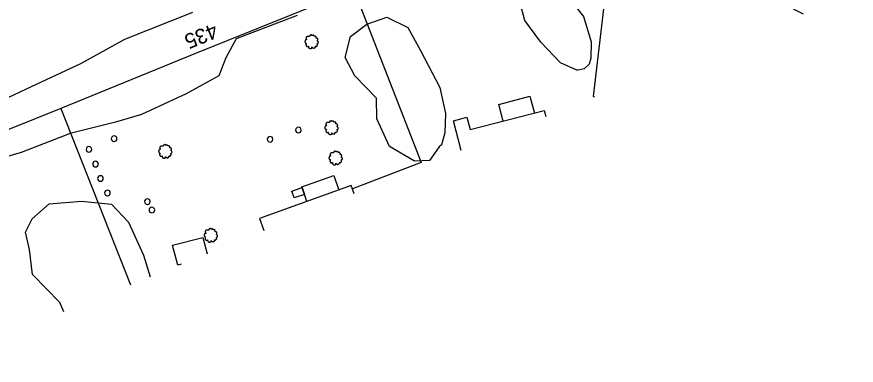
# Model space of a CAD drawing. Extents: x 1901471 to 1963503, y 756461 to 799997.
# Drawn here: x 1936245.4 to 1936691.1, y 775479.9 to 775665 of the extents above; entities that cross this region are included whole.
import ezdxf

# ---------------------------------------------------------------- set-up
doc = ezdxf.new("R2010")
doc.units = 0
for name, color, linetype in [('Default', 7, 'Continuous'), ('RD_EX_Bldg', 7, 'Continuous'), ('RD_EX_BldgApp', 7, 'Continuous'), ('RD_EX_Fence_Other', 7, 'Continuous'), ('RD_EX_Misc', 7, 'Continuous'), ('RD_EX_VEG', 7, 'Continuous'), ('RD_HC_TX_Sta50', 7, 'Continuous')]:
    doc.layers.add(name, color=color, linetype=linetype)

# ---------------------------------------------------------------- blocks, each defined once
blk = doc.blocks.new('POST')
at = {"layer": 'Default'}
for start, end in [(90, 270), (270, 90)]:
    blk.add_arc((0, 0), 0.127, start, end, dxfattribs=at)
blk = doc.blocks.new('T2')
at = {"layer": 'RD_EX_VEG'}
for points in [[(0.05, 7.21), (-0.25, 7.24), (-0.57, 7.14), (-0.82, 7.04), (-1.05, 6.96), (-1.27, 6.86), (-1.57, 6.69), (-1.8, 6.49), (-1.92, 6.24), (-1.97, 6.01), (-2.02, 5.74), (-2.02, 5.56), (-2.15, 5.54), (-2.3, 5.56), (-2.55, 5.64), (-2.8, 5.64), (-3.05, 5.64), (-3.4, 5.61), (-3.75, 5.61), (-4.02, 5.56), (-4.35, 5.51), (-4.72, 5.39), (-5.07, 5.26), (-5.37, 5.01), (-5.62, 4.54), (-5.75, 4.19), (-5.9, 3.94), (-5.75, 3.49), (-5.57, 3.14), (-5.55, 2.94), (-5.47, 2.52), (-5.37, 2.29), (-5.25, 2.09), (-5.32, 2.07), (-5.7, 2.02), (-6, 1.92), (-6.42, 1.69), (-6.64, 1.47), (-6.74, 1.14), (-6.77, 0.79), (-6.87, 0.59), (-6.94, 0.32), (-6.97, 0.24), (-7.02, -0.08), (-6.92, -0.53), (-6.89, -0.88), (-6.77, -1.11), (-6.62, -1.28), (-6.44, -1.53), (-6.05, -1.76), (-5.72, -1.86), (-5.52, -1.88), (-5.7, -2.38), (-5.75, -2.73), (-5.87, -3.13), (-5.87, -3.21), (-5.92, -3.68), (-5.77, -4.01), (-5.7, -4.38), (-5.52, -4.61), (-5.25, -4.91), (-4.92, -5.13), (-4.42, -5.26), (-4.02, -5.23), (-3.45, -5.06), (-3.2, -4.98), (-3.22, -5.16), (-3.2, -5.53), (-3.2, -5.96), (-3.05, -6.28), (-2.95, -6.56), (-2.8, -6.81), (-2.47, -7.03), (-2.07, -7.11), (-1.65, -7.26), (-1.2, -7.33), (-0.7, -7.36), (-0.1, -7.21), (0.18, -7.08), (0.28, -6.91), (0.48, -6.53), (0.43, -6.31), (0.45, -5.71), (0.55, -5.88), (0.73, -6.23), (1.23, -6.53), (1.63, -6.71), (2.1, -6.86), (2.4, -6.93), (2.88, -6.86), (3.25, -6.78), (3.63, -6.66), (3.93, -6.38), (4.1, -6.11), (4.15, -5.83), (4.23, -5.46), (4.28, -5.28)], [(4.28, -5.28), (4.2, -5.11), (4.15, -4.86), (4.23, -4.88), (4.4, -4.93), (4.68, -5.06), (4.9, -5.13), (5.23, -5.11), (5.5, -5.01), (5.95, -4.73), (6.22, -4.26), (6.5, -3.86), (6.57, -3.53), (6.52, -3.31), (6.5, -2.81), (6.3, -2.56), (6.25, -2.43), (6.15, -2.03), (6.22, -1.98), (6.5, -1.93), (6.87, -1.81), (7.15, -1.68), (7.37, -1.51), (7.45, -1.28), (7.42, -0.88), (7.47, -0.48), (7.4, -0.33), (7.3, -0.18), (7.22, 0.02), (7.07, 0.17), (6.97, 0.32), (6.87, 0.42), (6.75, 0.57), (6.57, 0.69), (6.42, 0.74), (6.37, 0.89), (6.52, 1.09), (6.57, 1.19), (6.6, 1.42), (6.82, 1.77), (6.87, 2.17), (6.82, 2.59), (6.77, 2.87), (6.62, 3.14), (6.42, 3.39), (6.3, 3.56), (6.12, 3.69), (5.8, 3.81), (5.55, 3.86), (5.2, 3.86), (5, 3.91), (5.03, 3.96), (5.03, 4.11), (5.03, 4.39), (4.95, 4.84), (4.8, 5.34), (4.8, 5.36), (4.7, 5.61), (4.48, 5.81), (4.3, 5.91), (4.1, 6.04), (3.85, 6.06), (3.55, 6.06), (3.28, 6.01), (3.08, 5.91), (2.9, 5.79), (2.83, 5.94), (2.73, 6.24), (2.68, 6.39), (2.53, 6.56), (2.3, 6.76), (1.85, 6.89), (1.23, 6.81), (0.93, 6.61), (0.78, 6.44), (0.73, 6.56), (0.53, 6.76), (0.43, 6.94), (0.25, 7.06), (0.1, 7.16), (0, 7.21)]]:
    blk.add_spline(points, degree=3, dxfattribs=at)

msp = doc.modelspace()

# ---------------------------------------------------------------- linework, layer by layer
at = {"layer": 'RD_EX_Bldg'}
for points in [[(1936486.05, 775604.99), (1936525.46, 775615.13), (1936526.28, 775611.95)], [(1936481.29, 775594), (1936477.23, 775609.76), (1936484.35, 775611.59), (1936486.05, 775604.99)], [(1936422.92, 775575.27), (1936374.24, 775557.81), (1936376.54, 775551.39)], [(1936424.48, 775570.93), (1936422.92, 775575.27)], [(1936328.07, 775543.56), (1936344.14, 775547.75), (1936346.39, 775539.1)], [(1936332.59, 775533.48), (1936330.82, 775533.02), (1936328.07, 775543.56)]]:
    msp.add_lwpolyline(points, dxfattribs=at)
at = {"layer": 'RD_EX_BldgApp'}
for points in [[(1936501.3, 775618.37), (1936517.83, 775622.87), (1936520.3, 775613.8)], [(1936503.7, 775609.53), (1936501.3, 775618.37)], [(1936396.69, 775574.7), (1936413.72, 775580.61), (1936416.38, 775572.93)], [(1936399.41, 775566.84), (1936396.69, 775574.7)]]:
    msp.add_lwpolyline(points, dxfattribs=at)
msp.add_lwpolyline([(1936396.84, 775574.26), (1936398.1, 775570.63), (1936392.64, 775568.74), (1936391.38, 775572.36)], close=True, dxfattribs=at)
at = {"layer": 'RD_EX_Fence_Other'}
for points in [[(1937534.31, 776123.28), (1937355.26, 776054.61), (1937180.44, 775985.04), (1937032.57, 775925.34), (1936874.23, 775861.39), (1936728.83, 775802.85), (1936629, 775761.88), (1936510.82, 775714.24), (1936424.34, 775679.46), (1936460.03, 775587.54), (1936423.57, 775573.48)], [(1936552.18, 775622.28), (1936551.64, 775622.55), (1936562.53, 775715.97), (1936622.23, 775687.38), (1936662.87, 775666.43)], [(1936424.34, 775679.46), (1936340.21, 775645.49), (1936268.73, 775616.27), (1936305.77, 775522.55)], [(1936268.73, 775616.27), (1936161.34, 775573.05), (1936199.76, 775479.87)]]:
    msp.add_lwpolyline(points, dxfattribs=at)
at = {"layer": 'RD_EX_VEG'}
for points in [[(1936542.69, 775636.53), (1936533.99, 775640.49), (1936523.59, 775651.52), (1936515.08, 775663.05), (1936512.57, 775672.95), (1936514.37, 775681.28), (1936521.12, 775687.77), (1936532.6, 775688.55), (1936538.81, 775680.83), (1936540.07, 775672.95), (1936546.26, 775665.08), (1936550.3, 775651.73), (1936550.16, 775642.94), (1936549.36, 775639.75), (1936546.72, 775637.24), (1936543.43, 775636.61)], [(1936469.6, 775595.81), (1936464.53, 775588.64), (1936456.58, 775588.28), (1936443.27, 775596), (1936436.55, 775610.76), (1936436.4, 775621.66), (1936424.92, 775633.63), (1936419.82, 775643.28), (1936422.53, 775654.39), (1936431.29, 775661.04), (1936441.85, 775664.74), (1936452.93, 775659.17), (1936459.78, 775647.02), (1936470.05, 775627.36), (1936473.07, 775613.5), (1936472.62, 775603.27), (1936470.85, 775596.88)]]:
    msp.add_lwpolyline(points, close=True, dxfattribs=at)
for points in [[(1936212.53, 775608.77), (1936250.55, 775626.74), (1936279.42, 775640.06), (1936302.7, 775653.1), (1936338.83, 775667.33)], [(1936394.18, 775665.55), (1936361.91, 775653.18), (1936356.34, 775643.11), (1936352.59, 775633.52), (1936335.22, 775624.04), (1936311.58, 775612.99), (1936297.79, 775609.01), (1936273.74, 775602.9), (1936247.68, 775592.78), (1936228.74, 775587.37)], [(1936270.37, 775508.16), (1936268.27, 775513.15), (1936253.78, 775528.01), (1936252.17, 775541.3), (1936250.04, 775550.52), (1936253.6, 775557.59), (1936262.64, 775565.59), (1936279.65, 775567.01), (1936295.7, 775565.4), (1936304.66, 775555.92), (1936312.73, 775538.33), (1936316.22, 775526.81)]]:
    msp.add_lwpolyline(points, dxfattribs=at)

# ---------------------------------------------------------------- block references
at = {"layer": 'RD_EX_Misc', "xscale": 11.811023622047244, "yscale": 11.811023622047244}
for p in [(1936394.88, 775604.78), (1936297.04, 775600.19), (1936379.85, 775599.86), (1936283.68, 775594.53), (1936287.17, 775586.67), (1936289.79, 775579.05), (1936293.51, 775571.36), (1936314.69, 775566.75), (1936317.12, 775562.3)]:
    msp.add_blockref('POST', p, dxfattribs=at)
at = {"layer": 'RD_EX_VEG', "xscale": 0.4921259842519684, "yscale": 0.4921259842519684}
for p in [(1936401.83, 775651.74), (1936412.38, 775606.1), (1936324.13, 775593.47), (1936414.58, 775589.97), (1936348.29, 775548.89)]:
    msp.add_blockref('T2', p, dxfattribs=at)

# ---------------------------------------------------------------- texts
at = {"layer": 'RD_HC_TX_Sta50'}
msp.add_text('435', height=8, rotation=202.0132, dxfattribs=at).set_placement((1936350.15, 775661.69))

doc.saveas('drawing.dxf')
